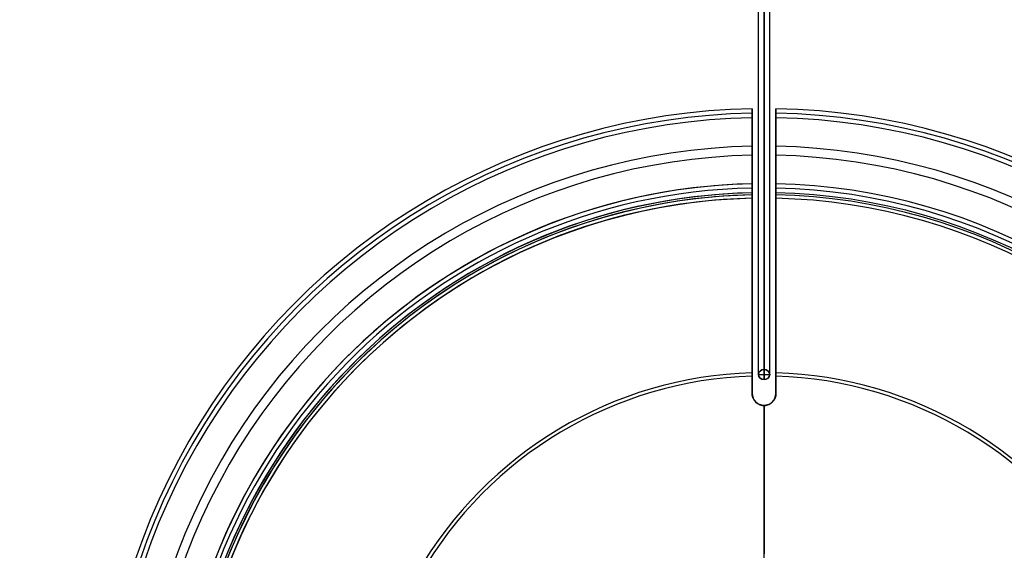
# Model space of a CAD drawing. Header units: millimetres. Extents: x -83 to 676, y -83 to 676.
# Tile 589 of 656: x 218 to 322, y 320 to 376. Entities that reach past the tile are written whole.
import ezdxf

# ---------------------------------------------------------------- set-up
doc = ezdxf.new("R2010")
doc.units = ezdxf.units.MM
doc.header["$MEASUREMENT"] = 0
doc.layers.add('IGES level 0', color=7, linetype='Continuous', true_color=0xff7878)

msp = doc.modelspace()

# ---------------------------------------------------------------- linework, layer by layer
at = {"layer": 'IGES level 0', "color": 254, "true_color": 0xcad1ee}
for p, q in [((296.5, 339.02, 470.18), (296.5, 555.74, 94.81)), ((296.5, 555.74, 94.81), (296.5, 339.02, 470.18)), ((295.9, 338.5, 469.88), (295.9, 555.22, 94.51)), ((296.5, 554.7, 94.21), (296.5, 337.98, 469.58)), ((296.5, 337.98, 469.58), (296.5, 554.7, 94.21)), ((297.1, 338.5, 469.88), (297.1, 555.22, 94.51)), ((295.9, 338.5, 469.88), (297.1, 338.5, 469.88)), ((296.5, 337.98, 469.58), (296.5, 339.02, 470.18))]:
    msp.add_line(p, q, dxfattribs=at)
at = {"layer": 'IGES level 0', "color": 153, "true_color": 0x5393cf}
for p, q in [((295.25, 365.54, 491.52), (295.25, 366.49, 491.2)), ((295.25, 366.49, 491.2), (295.25, 358.59, 468.1)), ((297.75, 358.59, 468.1), (297.75, 366.49, 491.2)), ((297.75, 366.49, 491.2), (297.75, 365.54, 491.52)), ((295.25, 357.64, 468.42), (295.25, 365.54, 491.52)), ((297.75, 365.54, 491.52), (297.75, 357.64, 468.42)), ((295.25, 361, 475.16), (295.25, 359.94, 475.16)), ((297.75, 359.94, 475.16), (297.75, 361, 475.16)), ((295.25, 351.49, 464.59), (295.25, 351.49, 465.66)), ((297.75, 351.49, 464.59), (297.75, 351.49, 465.66)), ((295.25, 336.5, 458.79), (295.25, 336.5, 459.87)), ((295.25, 336.5, 459.87), (295.25, 336.5, 458.79)), ((297.75, 336.5, 458.79), (297.75, 336.5, 459.87)), ((297.75, 336.5, 459.87), (297.75, 336.5, 458.79)), ((296.5, 320, 452.4), (296.5, 335.25, 458.3)), ((296.5, 335.25, 459.37), (296.5, 335.25, 458.3)), ((296.5, 335.25, 458.3), (296.5, 335.25, 459.37)), ((296.5, 335.25, 459.37), (296.5, 319.64, 453.33)), ((296.5, 319.64, 453.33), (296.5, 335.25, 459.37)), ((296.5, 335.25, 458.3), (296.5, 335.25, 459.37)), ((296.5, 335.25, 458.3), (296.5, 320, 452.4))]:
    msp.add_line(p, q, dxfattribs=at)
for centre, radius in [((296.5, 296.5), 296.5), ((296.5, 296.5, -1.2), 296.5), ((296.5, 296.5), 241), ((296.5, 296.5, -1.2), 241)]:
    msp.add_circle(centre, radius, dxfattribs=at)
at = {"layer": 'IGES level 0'}
for centre, radius in [((296.5, 296.5, 47), 296.5), ((296.5, 296.5), 296.5), ((296.5, 296.5, 47), 295.3), ((296.5, 296.5), 295.3)]:
    msp.add_circle(centre, radius, dxfattribs=at)
at = {"layer": 'IGES level 0', "color": 124, "true_color": 0x1aa180}
for centre, radius in [((296.5, 296.5, 47), 295), ((296.5, 296.5, 45.8), 295), ((296.5, 296.5, 47), 242.5), ((296.5, 296.5, 45.8), 242.5)]:
    msp.add_circle(centre, radius, dxfattribs=at)
at = {"layer": 'IGES level 0', "color": 31, "true_color": 0xffba87}
for centre, radius in [((296.5, 296.5), 242.2), ((296.5, 296.5, 47), 242.2), ((296.5, 296.5), 241), ((296.5, 296.5, 47), 241)]:
    msp.add_circle(centre, radius, dxfattribs=at)
at = {"layer": 'IGES level 0', "color": 254, "true_color": 0xcad1ee, "extrusion": (-2.96908e-13, -0.5, 0.866025)}
msp.add_circle((296.5, 528.09, 237.67), 0.6, dxfattribs=at)
at = {"layer": 'IGES level 0'}
for centre, radius, start, end in [((296.5, 296.5), 296.5, 45, 225), ((296.5, 296.5, 47), 296.5, 45, 225), ((296.5, 296.5, 23.5), 296.5, 45, 225), ((296.5, 296.5, 47), 295.3, 45, 225), ((296.5, 296.5), 295.3, 45, 225), ((296.5, 296.5, 23.5), 295.3, 45, 225), ((296.5, 296.5), 296.5, 225, 45), ((296.5, 296.5, 47), 296.5, 225, 45), ((296.5, 296.5, 23.5), 296.5, 225, 45), ((296.5, 296.5, 47), 295.3, 225, 45), ((296.5, 296.5), 295.3, 225, 45), ((296.5, 296.5, 23.5), 295.3, 225, 45)]:
    msp.add_arc(centre, radius, start, end, dxfattribs=at)
at = {"layer": 'IGES level 0', "color": 153, "true_color": 0x5393cf}
for centre, radius, start, end in [((296.5, 296.5, -1.2), 296.5, 345, 165), ((296.5, 296.5), 296.5, 345, 165), ((296.5, 296.5, -0.6), 296.5, 345, 165), ((296.5, 296.5, -1.2), 241, 345, 165), ((296.5, 296.5), 241, 345, 165), ((296.5, 296.5, -0.6), 241, 345, 165), ((296.5, 296.5, -1.2), 296.5, 165, 345), ((296.5, 296.5), 296.5, 165, 345), ((296.5, 296.5, -0.6), 296.5, 165, 345), ((296.5, 296.5, 491.2), 70, 91.0232, 208.9768), ((296.5, 296.5, 491.2), 70, 91.0232, 208.9768), ((296.5, 296.5, 491.2), 70, 331.0232, 88.9768), ((296.5, 296.5, 491.2), 70, 331.0232, 88.9768), ((296.5, 296.5, 491.36), 69.53, 91.0302, 208.9698), ((296.5, 296.5, 491.52), 69.05, 91.0372, 208.9628), ((296.5, 296.5, 491.52), 69.05, 91.0372, 208.9628), ((296.5, 296.5, 491.36), 69.53, 331.0302, 88.9698), ((296.5, 296.5, 491.52), 69.05, 331.0372, 88.9628), ((296.5, 296.5, 491.52), 69.05, 331.0372, 88.9628), ((296.5, 296.5, 479.65), 66.05, 91.0844, 208.9156), ((296.5, 296.5, 479.65), 66.05, 331.0844, 88.9156), ((296.5, 296.5, 479.97), 65.1, 91.1002, 208.8998), ((296.5, 296.5, 479.97), 65.1, 331.1002, 88.8998), ((296.5, 296.5, -1.2), 241, 165, 345), ((296.5, 296.5), 241, 165, 345), ((296.5, 296.5, -0.6), 241, 165, 345), ((296.5, 296.5, 468.1), 62.1, 91.1534, 180), ((296.5, 296.5, 468.1), 62.1, 91.1534, 208.8466), ((296.5, 296.5, 467.36), 61.65, 91.1618, 180), ((296.5, 296.5, 468.1), 62.1, 331.1534, 88.8466), ((296.5, 296.5, 468.1), 62.1, 331.1534, 88.8466), ((296.5, 296.5, 467.36), 61.65, 331.1618, 88.8382), ((296.5, 296.5, 468.42), 61.15, 91.1712, 208.8288), ((296.5, 296.5, 468.42), 61.15, 91.1712, 180), ((296.5, 296.5, 466.88), 60.93, 91.1755, 180), ((296.5, 296.5, 466.88), 60.93, 91.1755, 208.8245), ((296.5, 296.5, 468.05), 60.93, 91.1756, 180), ((296.5, 296.5, 467.81), 60.57, 91.1825, 208.8175), ((296.5, 296.5, 467.81), 60.57, 91.1825, 180), ((296.5, 296.5, 468.42), 61.15, 331.1712, 88.8288), ((296.5, 296.5, 468.42), 61.15, 331.1712, 88.8288), ((296.5, 296.5, 466.88), 60.93, 331.1755, 88.8245), ((296.5, 296.5, 466.88), 60.93, 331.1755, 88.8245), ((296.5, 296.5, 468.05), 60.93, 331.1756, 88.8244), ((296.5, 296.5, 467.81), 60.57, 331.1825, 88.8175), ((296.5, 296.5, 467.81), 60.57, 331.1825, 88.8175), ((296.5, 296.5, 459.64), 42.21, 91.6967, 208.3032), ((296.5, 296.5, 459.64), 42.21, 331.6967, 88.3032), ((296.5, 296.5, 460.57), 41.85, 91.7114, 208.2886), ((296.5, 296.5, 460.57), 41.85, 331.7114, 88.2886), ((296.5, 336.5, 459.08), 1.25, 180, 270), ((296.5, 336.5, 459.08), 1.25, 270, 0)]:
    msp.add_arc(centre, radius, start, end, dxfattribs=at)
at = {"layer": 'IGES level 0', "color": 124, "true_color": 0x1aa180}
for centre, radius, start, end in [((296.5, 296.5, 45.8), 295, 345, 165), ((296.5, 296.5, 47), 295, 345, 165), ((296.5, 296.5, 46.4), 295, 345, 165), ((296.5, 296.5, 45.8), 242.5, 345, 165), ((296.5, 296.5, 47), 242.5, 345, 165), ((296.5, 296.5, 46.4), 242.5, 345, 165), ((296.5, 296.5, 45.8), 295, 165, 345), ((296.5, 296.5, 47), 295, 165, 345), ((296.5, 296.5, 46.4), 295, 165, 345), ((296.5, 296.5, 45.8), 242.5, 165, 345), ((296.5, 296.5, 47), 242.5, 165, 345), ((296.5, 296.5, 46.4), 242.5, 165, 345)]:
    msp.add_arc(centre, radius, start, end, dxfattribs=at)
at = {"layer": 'IGES level 0', "color": 31, "true_color": 0xffba87}
for centre, radius, start, end in [((296.5, 296.5), 242.2, 315, 135), ((296.5, 296.5, 47), 242.2, 315, 135), ((296.5, 296.5, 23.5), 242.2, 315, 135), ((296.5, 296.5, 47), 241, 315, 135), ((296.5, 296.5), 241, 315, 135), ((296.5, 296.5, 23.5), 241, 315, 135), ((296.5, 296.5), 242.2, 135, 315), ((296.5, 296.5, 47), 242.2, 135, 315), ((296.5, 296.5, 23.5), 242.2, 135, 315), ((296.5, 296.5, 47), 241, 135, 315), ((296.5, 296.5), 241, 135, 315), ((296.5, 296.5, 23.5), 241, 135, 315)]:
    msp.add_arc(centre, radius, start, end, dxfattribs=at)
at = {"layer": 'IGES level 0', "color": 254, "true_color": 0xcad1ee, "extrusion": (4.46788e-13, -0.5, 0.866025)}
msp.add_arc((296.5, 528.09, 237.67), 0.6, 90, 270, dxfattribs=at)
at = {"layer": 'IGES level 0', "color": 254, "true_color": 0xcad1ee, "extrusion": (-9.79541e-14, -0.5, 0.866025)}
msp.add_arc((296.5, 528.09, 237.67), 0.6, 270, 90, dxfattribs=at)
at = {"layer": 'IGES level 0', "color": 153, "true_color": 0x5393cf, "extrusion": (1, 1.18164e-11, -8.00297e-13)}
msp.add_arc((318.92, 455.2, 296.5), 3, 270, 291.1494, dxfattribs=at)
at = {"layer": 'IGES level 0', "color": 153, "true_color": 0x5393cf}
for points, knots in [([(295.25, 366.49, 491.2), (295.25, 364.62, 485.72), (295.25, 362.81, 480.45), (295.25, 360.23, 472.91), (295.25, 359.4, 470.48), (295.25, 358.59, 468.1)], [0, 0, 0, 0, 0.01638651, 0.01638651, 0.02441398, 0.02441398, 0.02441398, 0.02441398]), ([(297.75, 358.59, 468.1), (297.75, 360.25, 472.96), (297.75, 361.98, 478.03), (297.75, 364.67, 485.88), (297.75, 365.57, 488.52), (297.75, 366.49, 491.2)], [0, 0, 0, 0, 0.01638651, 0.01638651, 0.02441398, 0.02441398, 0.02441398, 0.02441398]), ([(295.25, 365.54, 491.52), (295.25, 363.69, 486.12), (295.25, 361.92, 480.92), (295.25, 359.33, 473.37), (295.25, 358.48, 470.87), (295.25, 357.64, 468.42)], [0, 0, 0, 0, 0.01615123, 0.01615123, 0.02441399, 0.02441399, 0.02441399, 0.02441399]), ([(297.75, 357.64, 468.42), (297.75, 359.28, 473.21), (297.75, 360.98, 478.2), (297.75, 363.67, 486.05), (297.75, 364.6, 488.76), (297.75, 365.54, 491.52)], [0, 0, 0, 0, 0.01615126, 0.01615126, 0.02441399, 0.02441399, 0.02441399, 0.02441399]), ([(295.25, 358.59, 468.1), (295.25, 358.54, 467.96), (295.25, 358.48, 467.83), (295.25, 358.4, 467.71), (295.25, 358.33, 467.58), (295.25, 358.24, 467.47), (295.25, 358.14, 467.36), (295.25, 358.04, 467.26), (295.25, 357.93, 467.16), (295.25, 357.8, 467.08), (295.25, 357.68, 467), (295.25, 357.55, 466.93), (295.25, 357.42, 466.88)], [0, 0, 0, 0, 0.25, 0.25, 0.25, 0.5, 0.5, 0.5, 0.75, 0.75, 0.75, 1, 1, 1, 1]), ([(295.25, 358.59, 468.1), (295.25, 358.57, 468.06), (295.25, 358.56, 468.02), (295.25, 358.52, 467.94), (295.25, 358.51, 467.9), (295.25, 358.47, 467.82), (295.25, 358.45, 467.78), (295.25, 358.4, 467.7), (295.25, 358.38, 467.66), (295.25, 358.33, 467.59), (295.25, 358.3, 467.56), (295.25, 358.25, 467.49), (295.25, 358.22, 467.45), (295.25, 358.18, 467.41), (295.25, 358.17, 467.4), (295.25, 358.12, 467.35), (295.25, 358.08, 467.31), (295.25, 358, 467.23), (295.25, 357.96, 467.19), (295.25, 357.87, 467.12), (295.25, 357.82, 467.09), (295.25, 357.73, 467.03), (295.25, 357.68, 467), (295.25, 357.58, 466.95), (295.25, 357.52, 466.93), (295.25, 357.45, 466.9), (295.25, 357.43, 466.89), (295.25, 357.42, 466.88)], [0, 0, 0, 0, 0.079001, 0.079001, 0.157535, 0.157535, 0.235826, 0.235826, 0.314173, 0.314173, 0.392712, 0.392712, 0.471868, 0.471868, 0.5, 0.5, 0.599469, 0.599469, 0.699602, 0.699602, 0.792378, 0.792378, 0.883016, 0.883016, 0.970725, 0.970725, 1, 1, 1, 1]), ([(297.75, 357.42, 466.88), (297.75, 357.47, 466.9), (297.75, 357.52, 466.93), (297.75, 357.63, 466.98), (297.75, 357.68, 467), (297.75, 357.78, 467.06), (297.75, 357.82, 467.09), (297.75, 357.91, 467.16), (297.75, 357.96, 467.2), (297.75, 358.04, 467.27), (297.75, 358.08, 467.31), (297.75, 358.13, 467.36), (297.75, 358.15, 467.37), (297.75, 358.19, 467.42), (297.75, 358.22, 467.45), (297.75, 358.27, 467.52), (297.75, 358.3, 467.55), (297.75, 358.35, 467.62), (297.75, 358.37, 467.66), (297.75, 358.42, 467.74), (297.75, 358.44, 467.77), (297.75, 358.48, 467.85), (297.75, 358.5, 467.89), (297.75, 358.54, 467.97), (297.75, 358.56, 468.01), (297.75, 358.58, 468.07), (297.75, 358.58, 468.08), (297.75, 358.59, 468.1)], [0, 0, 0, 0, 0.0878322, 0.0878322, 0.178, 0.178, 0.2718703, 0.2718703, 0.3679661, 0.3679661, 0.467437, 0.467437, 0.5, 0.5, 0.5788895, 0.5788895, 0.6572678, 0.6572678, 0.7353639, 0.7353639, 0.8134645, 0.8134645, 0.8917264, 0.8917264, 0.970559, 0.970559, 1, 1, 1, 1]), ([(297.75, 357.42, 466.88), (297.75, 357.55, 466.93), (297.75, 357.68, 467), (297.75, 357.8, 467.08), (297.75, 357.92, 467.16), (297.75, 358.04, 467.26), (297.75, 358.14, 467.36), (297.75, 358.24, 467.47), (297.75, 358.33, 467.58), (297.75, 358.4, 467.7), (297.75, 358.48, 467.83), (297.75, 358.54, 467.96), (297.75, 358.59, 468.1)], [0, 0, 0, 0, 0.25, 0.25, 0.25, 0.5, 0.5, 0.5, 0.75, 0.75, 0.75, 1, 1, 1, 1]), ([(295.25, 357.06, 467.81), (295.25, 357.12, 467.84), (295.25, 357.19, 467.87), (295.25, 357.25, 467.92), (295.25, 357.31, 467.96), (295.25, 357.37, 468), (295.25, 357.42, 468.05), (295.25, 357.47, 468.11), (295.25, 357.51, 468.16), (295.25, 357.55, 468.23), (295.25, 357.59, 468.29), (295.25, 357.62, 468.35), (295.25, 357.64, 468.42)], [0, 0, 0, 0, 0.0002187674, 0.0002187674, 0.0002187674, 0.0004375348, 0.0004375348, 0.0004375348, 0.0006563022, 0.0006563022, 0.0006563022, 0.0008750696, 0.0008750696, 0.0008750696, 0.0008750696]), ([(295.25, 357.64, 468.42), (295.25, 357.63, 468.4), (295.25, 357.62, 468.37), (295.25, 357.6, 468.32), (295.25, 357.58, 468.29), (295.25, 357.56, 468.24), (295.25, 357.54, 468.21), (295.25, 357.5, 468.16), (295.25, 357.48, 468.13), (295.25, 357.44, 468.08), (295.25, 357.42, 468.06), (295.25, 357.37, 468.01), (295.25, 357.35, 467.99), (295.25, 357.31, 467.96), (295.25, 357.29, 467.95), (295.25, 357.26, 467.92), (295.25, 357.23, 467.9), (295.25, 357.17, 467.87), (295.25, 357.15, 467.85), (295.25, 357.1, 467.83), (295.25, 357.08, 467.82), (295.25, 357.06, 467.81)], [0, 0, 0, 0, 0.0001054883, 0.0001054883, 0.0002084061, 0.0002084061, 0.0003091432, 0.0003091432, 0.0004072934, 0.0004072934, 0.0005041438, 0.0005041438, 0.0005994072, 0.0005994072, 0.0006410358, 0.0006410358, 0.0007258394, 0.0007258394, 0.0008101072, 0.0008101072, 0.0008668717, 0.0008668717, 0.0008668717, 0.0008668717]), ([(295.25, 357.42, 466.88), (295.25, 356.45, 466.51), (295.25, 355.5, 466.14), (295.25, 353.63, 465.42), (295.25, 352.72, 465.07), (295.25, 350.93, 464.37), (295.25, 350.06, 464.04), (295.25, 348.32, 463.37), (295.25, 347.46, 463.03), (295.25, 345.76, 462.37), (295.25, 344.93, 462.05), (295.25, 343.31, 461.43), (295.25, 342.52, 461.12), (295.25, 340.96, 460.52), (295.25, 340.2, 460.22), (295.25, 338.71, 459.65), (295.25, 337.98, 459.37), (295.25, 337.01, 458.99), (295.25, 336.76, 458.89), (295.25, 336.5, 458.79)], [0, 0, 0, 0, 0.00285585, 0.00285585, 0.00569019, 0.00569019, 0.00845687, 0.00845687, 0.01121304, 0.01121304, 0.01386063, 0.01386063, 0.01643336, 0.01643336, 0.01897732, 0.01897732, 0.02149571, 0.02149571, 0.02242607, 0.02242607, 0.02242607, 0.02242607]), ([(295.25, 357.06, 467.81), (295.25, 356.09, 467.44), (295.25, 355.15, 467.08), (295.25, 353.3, 466.36), (295.25, 352.4, 466.01), (295.25, 350.63, 465.33), (295.25, 349.76, 464.99), (295.25, 348.07, 464.34), (295.25, 347.25, 464.02), (295.25, 345.56, 463.37), (295.25, 344.7, 463.03), (295.25, 343.05, 462.4), (295.25, 342.26, 462.09), (295.25, 340.72, 461.5), (295.25, 339.96, 461.2), (295.25, 338.48, 460.63), (295.25, 337.77, 460.35), (295.25, 336.88, 460.01), (295.25, 336.69, 459.94), (295.25, 336.5, 459.87)], [0, 0, 0, 0, 0.00283463, 0.00283463, 0.0056479, 0.0056479, 0.00839458, 0.00839458, 0.01101957, 0.01101957, 0.01377446, 0.01377446, 0.01632989, 0.01632989, 0.01885743, 0.01885743, 0.02136089, 0.02136089, 0.02203914, 0.02203914, 0.02203914, 0.02203914]), ([(297.75, 357.64, 468.42), (297.75, 357.62, 468.35), (297.75, 357.59, 468.29), (297.75, 357.55, 468.23), (297.75, 357.51, 468.16), (297.75, 357.47, 468.11), (297.75, 357.42, 468.05), (297.75, 357.36, 468), (297.75, 357.31, 467.95), (297.75, 357.25, 467.91), (297.75, 357.19, 467.87), (297.75, 357.12, 467.84), (297.75, 357.06, 467.81)], [0, 0, 0, 0, 0.0002187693, 0.0002187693, 0.0002187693, 0.0004375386, 0.0004375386, 0.0004375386, 0.0006563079, 0.0006563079, 0.0006563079, 0.0008750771, 0.0008750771, 0.0008750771, 0.0008750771]), ([(297.75, 357.06, 467.81), (297.75, 357.09, 467.83), (297.75, 357.12, 467.84), (297.75, 357.18, 467.87), (297.75, 357.21, 467.89), (297.75, 357.26, 467.92), (297.75, 357.29, 467.94), (297.75, 357.34, 467.98), (297.75, 357.37, 468.01), (297.75, 357.41, 468.05), (297.75, 357.43, 468.07), (297.75, 357.47, 468.12), (297.75, 357.49, 468.15), (297.75, 357.52, 468.18), (297.75, 357.53, 468.19), (297.75, 357.55, 468.23), (297.75, 357.57, 468.26), (297.75, 357.59, 468.31), (297.75, 357.61, 468.34), (297.75, 357.63, 468.38), (297.75, 357.63, 468.4), (297.75, 357.64, 468.42)], [0, 0, 0, 0, 0.0000880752, 0.0000880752, 0.0001765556, 0.0001765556, 0.0002655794, 0.0002655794, 0.0003558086, 0.0003558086, 0.0004468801, 0.0004468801, 0.0005396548, 0.0005396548, 0.0005790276, 0.0005790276, 0.0006819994, 0.0006819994, 0.0007885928, 0.0007885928, 0.0008668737, 0.0008668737, 0.0008668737, 0.0008668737]), ([(297.75, 336.5, 458.79), (297.75, 337.19, 459.06), (297.75, 337.9, 459.34), (297.75, 339.37, 459.9), (297.75, 340.12, 460.19), (297.75, 341.66, 460.79), (297.75, 342.45, 461.09), (297.75, 344.06, 461.72), (297.75, 344.88, 462.03), (297.75, 346, 462.47), (297.75, 346.3, 462.58), (297.75, 347.47, 463.04), (297.75, 348.35, 463.38), (297.75, 350.12, 464.06), (297.75, 351.01, 464.4), (297.75, 352.82, 465.1), (297.75, 353.74, 465.46), (297.75, 355.57, 466.17), (297.75, 356.48, 466.52), (297.75, 357.42, 466.88)], [0, 0, 0, 0, 0.00251623, 0.00251623, 0.00506315, 0.00506315, 0.00763847, 0.00763847, 0.01027581, 0.01027581, 0.01121304, 0.01121304, 0.01401629, 0.01401629, 0.01682861, 0.01682861, 0.0196845, 0.0196845, 0.02242607, 0.02242607, 0.02242607, 0.02242607]), ([(297.75, 336.5, 459.87), (297.75, 337.19, 460.13), (297.75, 337.9, 460.41), (297.75, 339.36, 460.97), (297.75, 340.11, 461.26), (297.75, 341.64, 461.85), (297.75, 342.43, 462.16), (297.75, 344.03, 462.78), (297.75, 344.85, 463.09), (297.75, 345.92, 463.51), (297.75, 346.17, 463.61), (297.75, 347.29, 464.04), (297.75, 348.15, 464.37), (297.75, 349.9, 465.05), (297.75, 350.78, 465.39), (297.75, 352.57, 466.08), (297.75, 353.49, 466.43), (297.75, 355.28, 467.13), (297.75, 356.16, 467.47), (297.75, 357.06, 467.81)], [0, 0, 0, 0, 0.00250207, 0.00250207, 0.00503445, 0.00503445, 0.00759516, 0.00759516, 0.01021703, 0.01021703, 0.01101957, 0.01101957, 0.01377446, 0.01377446, 0.01656645, 0.01656645, 0.01940124, 0.01940124, 0.02203914, 0.02203914, 0.02203914, 0.02203914]), ([(295.25, 336.5, 459.87), (295.25, 336.42, 459.83), (295.26, 336.34, 459.8), (295.29, 336.18, 459.74), (295.31, 336.11, 459.71), (295.37, 335.96, 459.65), (295.41, 335.89, 459.63), (295.49, 335.75, 459.57), (295.54, 335.69, 459.55), (295.66, 335.57, 459.5), (295.72, 335.52, 459.48), (295.86, 335.42, 459.44), (295.93, 335.38, 459.43), (296.08, 335.32, 459.4), (296.16, 335.29, 459.39), (296.33, 335.26, 459.38), (296.41, 335.25, 459.37), (296.5, 335.25, 459.37)], [0, 0, 0, 0, 0.000256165, 0.000256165, 0.00051233, 0.00051233, 0.000768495, 0.000768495, 0.00102466, 0.00102466, 0.001280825, 0.001280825, 0.00153699, 0.00153699, 0.001793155, 0.001793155, 0.00204932, 0.00204932, 0.00204932, 0.00204932]), ([(295.25, 336.5, 458.79), (295.25, 336.48, 458.78), (295.25, 336.46, 458.78), (295.25, 336.42, 458.76), (295.25, 336.4, 458.75), (295.26, 336.36, 458.74), (295.26, 336.35, 458.73), (295.26, 336.31, 458.72), (295.27, 336.3, 458.71), (295.27, 336.27, 458.7), (295.27, 336.25, 458.7), (295.28, 336.22, 458.68), (295.29, 336.2, 458.68), (295.3, 336.16, 458.66), (295.3, 336.14, 458.65), (295.32, 336.1, 458.64), (295.32, 336.08, 458.63), (295.34, 336.04, 458.62), (295.34, 336.03, 458.61), (295.37, 335.97, 458.59), (295.39, 335.92, 458.57), (295.45, 335.82, 458.53), (295.48, 335.78, 458.51), (295.54, 335.69, 458.48), (295.58, 335.66, 458.46), (295.64, 335.59, 458.44), (295.67, 335.57, 458.43), (295.72, 335.52, 458.41), (295.75, 335.5, 458.4), (295.82, 335.45, 458.38), (295.85, 335.43, 458.37), (295.92, 335.39, 458.36), (295.95, 335.38, 458.35), (295.99, 335.36, 458.34), (296, 335.35, 458.34), (296.05, 335.33, 458.33), (296.09, 335.32, 458.33), (296.16, 335.3, 458.32), (296.2, 335.29, 458.32), (296.28, 335.27, 458.31), (296.31, 335.26, 458.31), (296.39, 335.25, 458.3), (296.43, 335.25, 458.3), (296.48, 335.25, 458.3), (296.49, 335.25, 458.3), (296.5, 335.25, 458.3)], [0, 0, 0, 0, 0.000046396, 0.000046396, 0.000094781, 0.000094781, 0.000146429, 0.000146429, 0.000201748, 0.000201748, 0.000253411, 0.000253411, 0.000329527, 0.000329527, 0.000402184, 0.000402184, 0.000472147, 0.000472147, 0.000506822, 0.000506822, 0.000677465, 0.000677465, 0.000858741, 0.000858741, 0.001013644, 0.001013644, 0.001132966, 0.001132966, 0.001251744, 0.001251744, 0.001370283, 0.001370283, 0.001488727, 0.001488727, 0.001520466, 0.001520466, 0.001640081, 0.001640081, 0.00175944, 0.00175944, 0.001878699, 0.001878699, 0.001998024, 0.001998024, 0.002027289, 0.002027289, 0.002027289, 0.002027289]), ([(296.5, 335.25, 459.37), (296.46, 335.25, 459.37), (296.42, 335.25, 459.37), (296.34, 335.26, 459.38), (296.3, 335.26, 459.38), (296.23, 335.28, 459.39), (296.19, 335.29, 459.39), (296.11, 335.31, 459.4), (296.07, 335.32, 459.4), (296.03, 335.34, 459.41), (296.02, 335.35, 459.41), (295.98, 335.36, 459.42), (295.94, 335.38, 459.43), (295.88, 335.42, 459.44), (295.84, 335.44, 459.45), (295.78, 335.48, 459.46), (295.75, 335.5, 459.47), (295.69, 335.55, 459.49), (295.66, 335.57, 459.5), (295.63, 335.61, 459.52), (295.62, 335.61, 459.52), (295.57, 335.66, 459.54), (295.53, 335.71, 459.55), (295.47, 335.8, 459.59), (295.44, 335.84, 459.61), (295.38, 335.93, 459.64), (295.36, 335.98, 459.66), (295.34, 336.04, 459.69), (295.33, 336.07, 459.7), (295.31, 336.11, 459.71), (295.31, 336.13, 459.72), (295.29, 336.17, 459.74), (295.29, 336.19, 459.75), (295.28, 336.22, 459.76), (295.28, 336.23, 459.76), (295.27, 336.25, 459.77), (295.27, 336.27, 459.78), (295.27, 336.3, 459.79), (295.26, 336.31, 459.79), (295.26, 336.35, 459.81), (295.26, 336.36, 459.81), (295.25, 336.4, 459.83), (295.25, 336.42, 459.83), (295.25, 336.46, 459.85), (295.25, 336.48, 459.86), (295.25, 336.5, 459.87)], [0.002027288, 0.002027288, 0.002027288, 0.002027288, 0.002146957, 0.002146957, 0.0022666, 0.0022666, 0.00238627, 0.00238627, 0.002506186, 0.002506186, 0.002532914, 0.002532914, 0.002650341, 0.002650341, 0.002767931, 0.002767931, 0.002885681, 0.002885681, 0.003003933, 0.003003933, 0.003038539, 0.003038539, 0.003221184, 0.003221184, 0.003393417, 0.003393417, 0.003544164, 0.003544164, 0.003615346, 0.003615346, 0.003688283, 0.003688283, 0.003766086, 0.003766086, 0.003796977, 0.003796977, 0.003853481, 0.003853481, 0.003905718, 0.003905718, 0.003955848, 0.003955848, 0.004002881, 0.004002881, 0.004049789, 0.004049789, 0.004049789, 0.004049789]), ([(295.25, 336.5, 458.79), (295.25, 336.42, 458.76), (295.26, 336.34, 458.73), (295.29, 336.19, 458.67), (295.31, 336.11, 458.64), (295.37, 335.96, 458.58), (295.41, 335.89, 458.55), (295.49, 335.75, 458.5), (295.54, 335.69, 458.48), (295.66, 335.57, 458.43), (295.72, 335.52, 458.41), (295.86, 335.42, 458.37), (295.93, 335.38, 458.36), (296.08, 335.32, 458.33), (296.16, 335.29, 458.32), (296.33, 335.26, 458.31), (296.41, 335.25, 458.3), (296.5, 335.25, 458.3)], [0, 0, 0, 0, 0.000253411, 0.000253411, 0.000506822, 0.000506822, 0.000760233, 0.000760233, 0.001013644, 0.001013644, 0.001267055, 0.001267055, 0.001520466, 0.001520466, 0.001773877, 0.001773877, 0.002027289, 0.002027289, 0.002027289, 0.002027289]), ([(296.5, 335.25, 458.3), (296.59, 335.25, 458.3), (296.67, 335.26, 458.31), (296.84, 335.29, 458.32), (296.92, 335.32, 458.33), (297.07, 335.38, 458.36), (297.14, 335.42, 458.37), (297.28, 335.52, 458.41), (297.34, 335.57, 458.43), (297.46, 335.69, 458.48), (297.51, 335.75, 458.5), (297.59, 335.89, 458.55), (297.63, 335.96, 458.58), (297.69, 336.11, 458.64), (297.71, 336.18, 458.67), (297.74, 336.34, 458.73), (297.75, 336.42, 458.76), (297.75, 336.5, 458.79)], [0.002027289, 0.002027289, 0.002027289, 0.002027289, 0.002280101, 0.002280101, 0.002532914, 0.002532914, 0.002785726, 0.002785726, 0.003038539, 0.003038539, 0.003291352, 0.003291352, 0.003544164, 0.003544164, 0.003796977, 0.003796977, 0.00404979, 0.00404979, 0.00404979, 0.00404979]), ([(296.5, 335.25, 458.3), (296.54, 335.25, 458.3), (296.58, 335.25, 458.3), (296.66, 335.26, 458.31), (296.7, 335.26, 458.31), (296.77, 335.28, 458.31), (296.81, 335.29, 458.32), (296.89, 335.31, 458.33), (296.93, 335.32, 458.33), (296.97, 335.34, 458.34), (296.98, 335.35, 458.34), (297.02, 335.36, 458.35), (297.06, 335.38, 458.35), (297.12, 335.42, 458.37), (297.16, 335.44, 458.38), (297.22, 335.48, 458.39), (297.25, 335.5, 458.4), (297.31, 335.55, 458.42), (297.34, 335.57, 458.43), (297.37, 335.61, 458.44), (297.38, 335.61, 458.45), (297.43, 335.66, 458.47), (297.47, 335.71, 458.48), (297.53, 335.8, 458.52), (297.56, 335.84, 458.54), (297.62, 335.93, 458.57), (297.64, 335.98, 458.59), (297.66, 336.04, 458.62), (297.67, 336.07, 458.62), (297.69, 336.11, 458.64), (297.69, 336.13, 458.65), (297.71, 336.17, 458.67), (297.71, 336.19, 458.67), (297.72, 336.22, 458.69), (297.72, 336.23, 458.69), (297.73, 336.25, 458.7), (297.73, 336.27, 458.7), (297.73, 336.3, 458.71), (297.74, 336.31, 458.72), (297.74, 336.35, 458.73), (297.74, 336.36, 458.74), (297.75, 336.4, 458.75), (297.75, 336.42, 458.76), (297.75, 336.46, 458.78), (297.75, 336.48, 458.78), (297.75, 336.5, 458.79)], [0.002027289, 0.002027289, 0.002027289, 0.002027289, 0.002146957, 0.002146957, 0.002266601, 0.002266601, 0.00238627, 0.00238627, 0.002506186, 0.002506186, 0.002532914, 0.002532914, 0.002650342, 0.002650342, 0.002767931, 0.002767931, 0.002885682, 0.002885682, 0.003003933, 0.003003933, 0.003038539, 0.003038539, 0.003221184, 0.003221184, 0.003393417, 0.003393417, 0.003544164, 0.003544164, 0.003615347, 0.003615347, 0.003688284, 0.003688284, 0.003766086, 0.003766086, 0.003796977, 0.003796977, 0.003853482, 0.003853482, 0.003905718, 0.003905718, 0.003955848, 0.003955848, 0.004002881, 0.004002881, 0.00404979, 0.00404979, 0.00404979, 0.00404979]), ([(297.75, 336.5, 459.87), (297.75, 336.48, 459.86), (297.75, 336.46, 459.85), (297.75, 336.42, 459.83), (297.75, 336.4, 459.83), (297.74, 336.36, 459.81), (297.74, 336.35, 459.81), (297.74, 336.31, 459.79), (297.73, 336.3, 459.79), (297.73, 336.27, 459.77), (297.73, 336.25, 459.77), (297.72, 336.22, 459.76), (297.71, 336.2, 459.75), (297.7, 336.16, 459.73), (297.7, 336.14, 459.72), (297.68, 336.1, 459.71), (297.68, 336.08, 459.7), (297.66, 336.04, 459.69), (297.66, 336.03, 459.68), (297.63, 335.97, 459.66), (297.61, 335.92, 459.64), (297.55, 335.82, 459.6), (297.52, 335.78, 459.58), (297.46, 335.69, 459.55), (297.42, 335.66, 459.54), (297.36, 335.59, 459.51), (297.33, 335.57, 459.5), (297.28, 335.52, 459.48), (297.25, 335.5, 459.47), (297.18, 335.45, 459.45), (297.15, 335.43, 459.45), (297.08, 335.39, 459.43), (297.05, 335.38, 459.42), (297.01, 335.36, 459.42), (297, 335.35, 459.41), (296.95, 335.33, 459.41), (296.91, 335.32, 459.4), (296.84, 335.3, 459.39), (296.8, 335.29, 459.39), (296.72, 335.27, 459.38), (296.69, 335.26, 459.38), (296.61, 335.25, 459.38), (296.57, 335.25, 459.37), (296.52, 335.25, 459.37), (296.51, 335.25, 459.37), (296.5, 335.25, 459.37)], [0, 0, 0, 0, 0.000046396, 0.000046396, 0.000094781, 0.000094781, 0.000146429, 0.000146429, 0.000201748, 0.000201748, 0.000253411, 0.000253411, 0.000329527, 0.000329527, 0.000402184, 0.000402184, 0.000472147, 0.000472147, 0.000506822, 0.000506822, 0.000677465, 0.000677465, 0.000858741, 0.000858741, 0.001013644, 0.001013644, 0.001132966, 0.001132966, 0.001251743, 0.001251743, 0.001370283, 0.001370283, 0.001488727, 0.001488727, 0.001520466, 0.001520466, 0.00164008, 0.00164008, 0.00175944, 0.00175944, 0.001878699, 0.001878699, 0.001998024, 0.001998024, 0.002027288, 0.002027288, 0.002027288, 0.002027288]), ([(296.5, 335.25, 459.37), (296.59, 335.25, 459.37), (296.67, 335.26, 459.38), (296.84, 335.29, 459.39), (296.92, 335.32, 459.4), (297.07, 335.38, 459.43), (297.14, 335.42, 459.44), (297.28, 335.52, 459.48), (297.34, 335.57, 459.5), (297.46, 335.69, 459.55), (297.51, 335.75, 459.57), (297.59, 335.89, 459.63), (297.63, 335.96, 459.66), (297.69, 336.11, 459.71), (297.71, 336.19, 459.74), (297.74, 336.34, 459.8), (297.75, 336.42, 459.83), (297.75, 336.5, 459.87)], [0.00204932, 0.00204932, 0.00204932, 0.00204932, 0.002306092, 0.002306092, 0.002562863, 0.002562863, 0.002819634, 0.002819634, 0.003076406, 0.003076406, 0.003333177, 0.003333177, 0.003589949, 0.003589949, 0.00384672, 0.00384672, 0.004103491, 0.004103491, 0.004103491, 0.004103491])]:
    msp.add_open_spline(points, degree=3, knots=knots, dxfattribs=at)
for points in [[(295.25, 365.54, 491.52), (295.25, 365.86, 491.42), (295.25, 366.17, 491.31), (295.25, 366.49, 491.2)], [(297.75, 366.49, 491.2), (297.75, 366.17, 491.31), (297.75, 365.86, 491.42), (297.75, 365.54, 491.52)], [(295.25, 357.42, 466.88), (295.25, 349, 463.63), (295.25, 342.03, 460.93), (295.25, 336.5, 458.79)], [(295.25, 336.5, 459.87), (295.25, 341.95, 461.97), (295.25, 348.8, 464.62), (295.25, 357.06, 467.81)], [(297.75, 336.5, 458.79), (297.75, 342.03, 460.93), (297.75, 349, 463.63), (297.75, 357.42, 466.88)], [(297.75, 357.06, 467.81), (297.75, 348.8, 464.62), (297.75, 341.95, 461.97), (297.75, 336.5, 459.87)]]:
    msp.add_open_spline(points, degree=3, dxfattribs=at)

doc.saveas('drawing.dxf')
